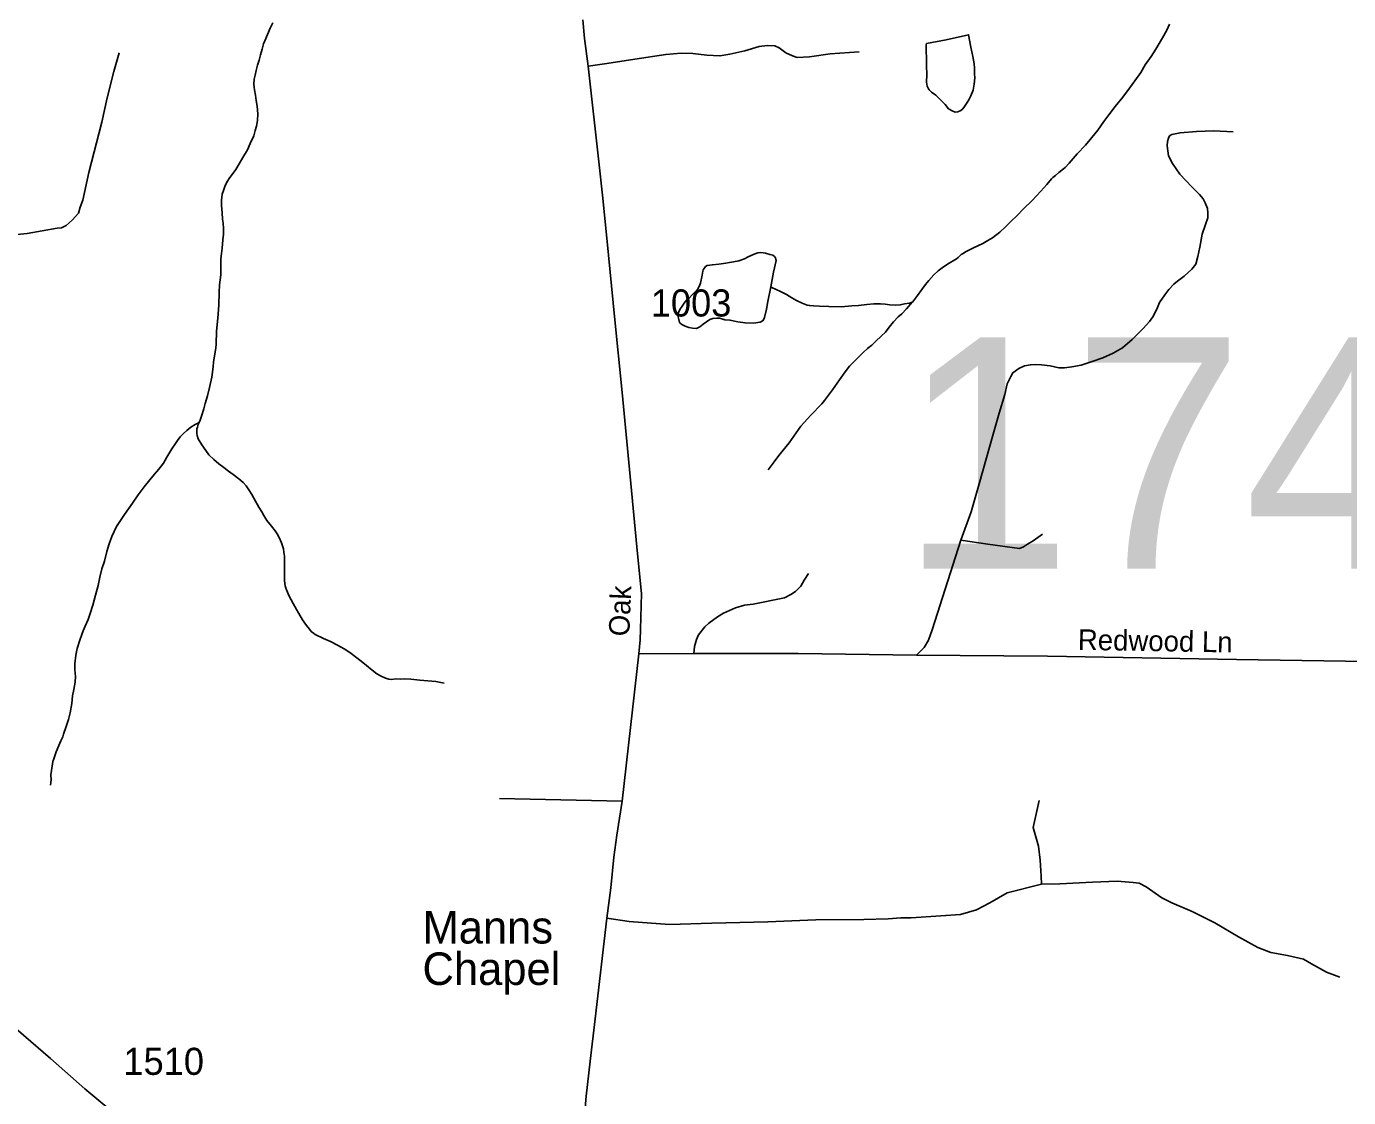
# Model space of a CAD drawing. Extents: x 2220236 to 2384410, y 720751 to 894131.
# Drawn here: x 2333935 to 2340031, y 853962 to 858900 of the extents above; entities that cross this region are included whole.
import ezdxf

# ---------------------------------------------------------------- set-up
doc = ezdxf.new("R2010")
doc.units = 0
doc.layers.add('Default', color=7, linetype='Continuous')

msp = doc.modelspace()

# ---------------------------------------------------------------- linework, layer by layer
at = {"layer": 'Default'}
for p, q in [((2337012.8, 856009.3), (2336759, 856006.7)), ((2336681, 855327.5), (2336116.2, 855340.9))]:
    msp.add_line(p, q, dxfattribs=at)
for points in [[(2335070.5, 858915.8), (2335058.7, 858891.4), (2335047.1, 858863), (2335033.5, 858832.9), (2335028.5, 858819.6), (2335022, 858794.7), (2335014.1, 858769.1), (2335008.3, 858744.3), (2335001, 858721), (2334994.1, 858696.7), (2334989.1, 858674.5), (2334985.6, 858656.3), (2334983.9, 858634), (2334984.5, 858620.2), (2334986.3, 858607.8), (2334990.6, 858582.7), (2334994.9, 858558.3), (2334999.2, 858532.2), (2335001.7, 858496.2), (2334999.9, 858466.6), (2334996.1, 858440.1), (2334990.3, 858420.2), (2334982.8, 858396), (2334967.2, 858360.2), (2334953.6, 858331.7), (2334932.1, 858295.4), (2334916.2, 858266.9), (2334900.5, 858240.9), (2334887.8, 858224), (2334873.2, 858202.7), (2334859.3, 858182.5), (2334849.6, 858162.4), (2334842.8, 858143.4), (2334837.9, 858125.8), (2334835.6, 858111.9), (2334834.4, 858100.4), (2334834.5, 858074.1), (2334836.8, 858040.4), (2334839.3, 858012), (2334841.4, 857992.4), (2334844.1, 857968.5), (2334844.1, 857942.3), (2334840.6, 857915.8), (2334836.9, 857878), (2334832.6, 857840), (2334831.5, 857826.2), (2334831.8, 857794), (2334830.5, 857754), (2334825.2, 857707.8), (2334823.5, 857675.5), (2334822.1, 857614.1), (2334817, 857555.5), (2334811.5, 857495.5), (2334810.4, 857435.4), (2334808.2, 857417.3), (2334801.2, 857372), (2334798, 857352.2), (2334795.3, 857329.8), (2334790, 857283.6), (2334778.5, 857234.9), (2334769.2, 857197.4), (2334759.6, 857160.9), (2334752.4, 857137), (2334742.3, 857102.8), (2334736.4, 857084.5), (2334731.6, 857074.4)], [(2336500, 858930.3), (2336507.6, 858844.2), (2336524.3, 858716.8), (2336574.6, 858275.7), (2336591.4, 858121.4), (2336612.3, 857908.5), (2336645.8, 857563), (2336681, 857212.5), (2336721.3, 856793.2), (2336753.1, 856467.9), (2336770.7, 856285.1), (2336765.7, 856119.1), (2336764, 856072.1), (2336759, 856006.7), (2336681, 855327.5), (2336656.7, 855171.6), (2336643.3, 855069.3), (2336629.1, 854928.4), (2336610.6, 854789.2), (2336557.3, 854324.3), (2336533.6, 854130.1), (2336515.4, 853967.9), (2336503.2, 853821.9)], [(2339204.7, 858910), (2339193.3, 858883.3), (2339173.5, 858847.3), (2339142.1, 858795.2), (2339120.6, 858760.5), (2339093.2, 858722.6), (2339073.3, 858688), (2339065.6, 858676.2), (2339020.5, 858615.3), (2338990.7, 858573), (2338955.4, 858530.5), (2338925.7, 858492.6), (2338902, 858462.1), (2338874.8, 858421.6), (2338847, 858387.6), (2338817.6, 858352.6), (2338779.8, 858312.6), (2338742.5, 858270.1), (2338723.6, 858249.6), (2338716.7, 858243.4), (2338695, 858227.1), (2338679.2, 858213.3), (2338667.5, 858203), (2338661.5, 858196.9), (2338639.6, 858170.7), (2338611.9, 858140), (2338572.6, 858098), (2338532.8, 858059.6), (2338503.2, 858028.9), (2338473.6, 858000.4), (2338449.9, 857976.5), (2338422.4, 857951.7), (2338388.6, 857925.7), (2338368.5, 857912.4), (2338344.8, 857899.3), (2338301.3, 857878.5), (2338265.3, 857860), (2338254.1, 857853.6), (2338245.5, 857847.7), (2338231.6, 857834)], [(2338175.1, 858838.3), (2338278.8, 858861.6), (2338289.4, 858803.6), (2338298, 858761.3), (2338304.3, 858728.1), (2338306.4, 858709.1), (2338306.9, 858681.3), (2338307.3, 858663.2), (2338305.5, 858633.6), (2338299.8, 858605.5), (2338290, 858579.8), (2338280.3, 858561.3), (2338272.5, 858549.5), (2338260.8, 858531), (2338251.8, 858519.2), (2338242.9, 858512.9), (2338229, 858506.7), (2338216.9, 858504.6), (2338202.9, 858510.6), (2338186.8, 858520.4), (2338170.5, 858540.4), (2338142.4, 858569.5), (2338127.4, 858583), (2338107.8, 858597), (2338097.9, 858607.1), (2338093.7, 858612.8), (2338087.6, 858624.7), (2338085.6, 858642.7), (2338085.8, 858678.8), (2338084.5, 858717.5), (2338084.3, 858747), (2338083.7, 858792.9), (2338083.5, 858814.9), (2338085.2, 858820.9), (2338175.1, 858838.3)], [(2334362.4, 858778.7), (2334337.5, 858692.4), (2334306.9, 858570.1), (2334282.3, 858457.8), (2334223.1, 858227.1), (2334194.5, 858098.9), (2334183, 858066.8), (2334175.4, 858038.7), (2334145.7, 858006.2), (2334118.1, 857981.9), (2334096.1, 857971.6), (2334076.2, 857969.4), (2333938.5, 857945.8), (2333816.8, 857932.4)], [(2337773.8, 858782.2), (2337641.4, 858773.8), (2337545.8, 858760.4), (2337488, 858757), (2337467.9, 858763.7), (2337436.1, 858778.8), (2337405.9, 858800.6), (2337385.8, 858810.7), (2337352.3, 858812.4), (2337313.7, 858807.3), (2337246.7, 858787.2), (2337178, 858772.1), (2337132.7, 858763.7), (2337072.4, 858767.1), (2337007, 858775.5), (2336953.4, 858777.2), (2336883, 858770.5), (2336740.5, 858748.7), (2336611.5, 858728.5), (2336524.3, 858716.8)], [(2339499.1, 858413.2), (2339410.3, 858418.3), (2339329.9, 858414.9), (2339254.5, 858409.9), (2339215.9, 858401.5), (2339205.9, 858394.8), (2339200.8, 858384.7), (2339195.8, 858369.6), (2339194.1, 858349.5), (2339200.8, 858302.6), (2339219.3, 858267.3), (2339252.8, 858218.7), (2339308.1, 858160), (2339343.3, 858124.8), (2339360, 858104.7), (2339370.1, 858086.2), (2339380.2, 858061.1), (2339381.8, 858040.9), (2339381.8, 858017.5), (2339371.8, 857987.3), (2339356.7, 857942), (2339345, 857881.6), (2339336.6, 857839.7), (2339326.5, 857804.5), (2339308.1, 857781), (2339272.9, 857749.1), (2339242.7, 857725.7), (2339226, 857712.3), (2339202.5, 857687.1), (2339184.1, 857661.9), (2339158.9, 857626.7), (2339147.2, 857596.5), (2339128.8, 857561.3), (2339113.7, 857539.5), (2339083.5, 857507.7), (2339033.2, 857457.3), (2338988, 857418.8), (2338946.1, 857393.6), (2338897.5, 857371.8), (2338848.9, 857355), (2338798.6, 857338.3), (2338755, 857329.9), (2338721.5, 857326.5), (2338694.7, 857326.5), (2338654.5, 857334.9), (2338615.9, 857340), (2338587.4, 857341.6), (2338564, 857340), (2338537.2, 857334.9), (2338510.3, 857323.2), (2338483.5, 857303.1), (2338473.5, 857286.3), (2338456.7, 857252.7), (2338446.6, 857202.4), (2338419.8, 857116.9), (2338393, 857019.6), (2338327.7, 856791.6), (2338290.8, 856662.4), (2338243.9, 856531.6)], [(2337367, 857699.2), (2337353.6, 857632.3), (2337346.6, 857595.9), (2337338.3, 857557.8), (2337332.6, 857543.5), (2337318.8, 857535.7), (2337286.9, 857531.1), (2337248.7, 857532.8), (2337214.7, 857538.7), (2337178.6, 857546.4), (2337154.6, 857547.7), (2337140.6, 857551.4), (2337131, 857554.3), (2337118.5, 857555.4), (2337100.5, 857553), (2337085.6, 857549.1), (2337070.6, 857538.7), (2337054.7, 857526.5), (2337040.4, 857514.5), (2337024.9, 857507.9), (2337006.8, 857508.2), (2336989, 857511.4), (2336971.6, 857518.2), (2336956.9, 857525.8), (2336948.8, 857531.1), (2336946.6, 857535.3), (2336942.5, 857548.9), (2336940.3, 857561.3), (2336942.2, 857581), (2336947.2, 857594.4), (2336957.7, 857609.6), (2336967.6, 857623.8), (2336977.3, 857635.6), (2336991.3, 857647.7), (2337005.1, 857662.4), (2337019, 857676.1), (2337030.6, 857690.3), (2337036.7, 857700.4), (2337042.6, 857716.4), (2337050, 857752.8), (2337053.9, 857771), (2337055.9, 857778.3), (2337059.5, 857784.4), (2337065.4, 857792.8), (2337073.5, 857797.1), (2337097.6, 857801.4), (2337127.4, 857803.6), (2337159.3, 857808.2), (2337177.2, 857812.2), (2337195.2, 857814.6), (2337219.3, 857818.8), (2337245.1, 857828.8), (2337263.2, 857837.7), (2337278.9, 857844.9), (2337290.9, 857849.7), (2337306.7, 857855.9), (2337320.7, 857858.1), (2337342.9, 857854.1), (2337362.8, 857848.3), (2337377.1, 857845), (2337384.9, 857838.7), (2337389.1, 857832.3), (2337391, 857824.9), (2337391.2, 857820.9), (2337380, 857766.3), (2337370.5, 857716.7), (2337367, 857699.2)], [(2338231.6, 857834), (2338223.6, 857827.7), (2338182, 857803.1), (2338157.3, 857787.3), (2338138.2, 857772.7), (2338118.7, 857753.9), (2338095.1, 857728.3), (2338080.1, 857710.3), (2338063.3, 857687.6), (2338043.8, 857658.9), (2338020, 857629), (2338019.4, 857628.4)], [(2337367, 857699.2), (2337371.3, 857697), (2337391.4, 857687), (2337411.5, 857677.4), (2337423.5, 857671.9), (2337439.6, 857663.7), (2337451.8, 857656), (2337463.9, 857648.3), (2337486.1, 857636.1), (2337512.1, 857624.7), (2337534.2, 857615.1), (2337546.4, 857613), (2337564.2, 857611.4), (2337592.2, 857609.9), (2337634.2, 857608.3), (2337692.4, 857606.8), (2337740.5, 857611.1), (2337772.2, 857614), (2337810.1, 857618.2), (2337842.1, 857621.1), (2337872.3, 857621.4), (2337894.4, 857619), (2337916.2, 857615.9), (2337939.9, 857614.3), (2337964.1, 857616.3), (2337984.3, 857620.4), (2338006.1, 857624.5), (2338019.4, 857628.4)], [(2338019.4, 857628.4), (2337992.4, 857598.4), (2337970.7, 857574.5), (2337954.9, 857561.7), (2337933.2, 857537.9), (2337913.5, 857513.1), (2337895.7, 857491), (2337875.8, 857471.5), (2337852.1, 857449.2), (2337832.5, 857430.4), (2337813.5, 857414.8), (2337792.9, 857395.9), (2337769.2, 857373.6), (2337743.4, 857347), (2337729.5, 857333.3), (2337709.6, 857307.2), (2337684.5, 857270.7), (2337650.9, 857224.4), (2337614.8, 857175.9), (2337601.7, 857160), (2337552.3, 857107.1), (2337504.8, 857056.6), (2337473.6, 857010.3), (2337451.9, 856979.9), (2337404.7, 856921.2), (2337382.9, 856892.4), (2337355.2, 856856.1)], [(2334731.6, 857074.4), (2334712.6, 857064.8), (2334692.8, 857052.5), (2334675, 857037.6), (2334659.2, 857023.9), (2334643.7, 857007.8), (2334631.6, 856991.6), (2334621.7, 856977.4), (2334606, 856952.8), (2334581.6, 856914), (2334566.6, 856886.5), (2334545.2, 856858.4), (2334525.4, 856836.2), (2334503.8, 856810.1), (2334478.2, 856777.8), (2334450.2, 856740.6), (2334423.2, 856702.4), (2334405.2, 856676.4), (2334386.9, 856650), (2334368, 856622.4), (2334350.2, 856593.7), (2334328.8, 856547.6), (2334317, 856515.2), (2334305.6, 856479.3), (2334294.3, 856434.6), (2334282.7, 856399), (2334273.1, 856360.8), (2334265.4, 856322.8), (2334254.1, 856278.6), (2334240.6, 856232.1), (2334229, 856193.9), (2334219.3, 856165.6), (2334205.8, 856135.5), (2334196.2, 856113.8), (2334182.6, 856075.5), (2334169, 856031.6), (2334163.4, 856000.9), (2334157.8, 855961.2), (2334158.3, 855933.4), (2334160.5, 855903.3), (2334158.9, 855876.9), (2334153.4, 855842.9), (2334147.8, 855813.1), (2334144.2, 855778.5), (2334136.5, 855734.9), (2334128.9, 855705), (2334117.4, 855672.4), (2334105.7, 855636.8), (2334102, 855624.2), (2334094.2, 855605.8), (2334084.3, 855584.1), (2334072.6, 855555.7), (2334061.1, 855524), (2334057.1, 855510.7), (2334053.7, 855489.3), (2334048.1, 855449.7), (2334048.4, 855426), (2334046.4, 855401.3)], [(2334731.6, 857074.4), (2334726.8, 857064.4), (2334723, 857052.7), (2334721, 857044.4), (2334720.8, 857034.6), (2334721.3, 857022.5), (2334722.6, 857013.3), (2334727.5, 856998.8), (2334743.7, 856970.9), (2334762.2, 856945.4), (2334776.4, 856925.3), (2334798.7, 856903.2), (2334822.8, 856883.8), (2334845.2, 856865.7), (2334867.1, 856850.2), (2334887.5, 856834.6), (2334913.6, 856814.4), (2334934, 856797.1), (2334948.1, 856781.3), (2334960.3, 856763.1), (2334974.7, 856741.4), (2334991, 856711.8), (2335007.2, 856683.6), (2335019.6, 856662.1), (2335029.8, 856644.5), (2335043.9, 856622.1), (2335064.3, 856596.7), (2335081.2, 856575.1), (2335091.7, 856560.1), (2335100.9, 856543), (2335111.1, 856518.8), (2335119.5, 856491.3), (2335122.4, 856476.6), (2335124.1, 856457), (2335124.2, 856430.8), (2335124.9, 856398.9), (2335125.2, 856374.3), (2335125.5, 856344.8), (2335125.7, 856331.7), (2335127.7, 856320.9), (2335133.7, 856303.1), (2335146.1, 856273.4), (2335164.5, 856239.7), (2335180.5, 856211.5), (2335191, 856193.9), (2335207.3, 856164.3), (2335225.8, 856137.9), (2335240, 856120.4), (2335248.3, 856110.2), (2335257.8, 856102.4), (2335266.2, 856096.8), (2335304.4, 856078.7), (2335336.8, 856063.6), (2335369.4, 856046.9), (2335399.3, 856030.1), (2335425.5, 856014.1), (2335457.7, 855989.1), (2335485.9, 855967.3), (2335502.2, 855953.2), (2335528.3, 855932), (2335550.7, 855915.8), (2335570.5, 855904.2), (2335590.9, 855894.5), (2335605.8, 855890.8), (2335619.3, 855889.7), (2335636.7, 855891.4), (2335658.7, 855891.3), (2335676.7, 855891.4), (2335707, 855890), (2335748.8, 855886.2), (2335785, 855882.7), (2335822.9, 855879.4), (2335861, 855871.7)], [(2338243.9, 856531.6), (2338110.6, 856117.4), (2338093.9, 856070.4), (2338073.7, 856036.9), (2338038.6, 856001.7)], [(2338619.7, 856558.4), (2338576.1, 856527.8), (2338550.3, 856513.6), (2338532.4, 856501.4), (2338514.5, 856493.1), (2338368.4, 856513.3), (2338243.9, 856531.6)], [(2341582.4, 856395.8), (2341238.8, 856369), (2340945.5, 856340.4), (2340759.5, 856325.4), (2340660.6, 856311.9), (2340637.1, 856301.9), (2340623.7, 856288.5), (2340618.7, 856270), (2340613.7, 856251.6), (2340607, 856204.6), (2340598.6, 856117.4), (2340591.9, 856018.5), (2340581.8, 855996.7), (2340571.8, 855983.2), (2340544.9, 855976.5), (2340498, 855973.2), (2340310.3, 855971.5), (2340017, 855973.2), (2339514.2, 855981.6), (2338642.7, 855996.7), (2338038.6, 856001.7)], [(2337540.2, 856377.4), (2337520.6, 856347.2), (2337505, 856319.2), (2337481.2, 856294.8), (2337459.5, 856280.5), (2337429.7, 856266.3), (2337286.1, 856236.6), (2337246, 856231.9), (2337204.3, 856219.4), (2337148.5, 856194.9), (2337120.7, 856178.6), (2337081.2, 856148.2), (2337063.4, 856131.8), (2337033.7, 856095.6), (2337024, 856073.4), (2337014.5, 856041.4), (2337012.8, 856009.3)], [(2338038.6, 856001.7), (2337493, 856008.4), (2337012.8, 856009.3)], [(2338604.2, 855330.9), (2338577.4, 855206.8), (2338600.8, 855121.3), (2338609.2, 855055.8), (2338614.2, 854982.1), (2338615.9, 854945.2)], [(2338615.9, 854945.2), (2338456.7, 854904.9), (2338376.3, 854859.6), (2338315.9, 854827.8), (2338242.2, 854806), (2338151.7, 854799.3), (2338014.2, 854790.9), (2337967.3, 854790.9), (2337908.7, 854785.8), (2337795.5, 854782.5), (2337574.3, 854780.8), (2337353.1, 854772.4), (2337095, 854765.7), (2336900.6, 854759), (2336714.5, 854774.1), (2336610.6, 854789.2)], [(2339991, 854517.5), (2339929, 854539.3), (2339860.3, 854577.9), (2339823.4, 854599.7), (2339749.7, 854616.5), (2339672.6, 854629.9), (2339612.3, 854653.4), (2339523.4, 854702), (2339414.5, 854767.4), (2339310.6, 854819.4), (2339216.7, 854859.6), (2339169.8, 854883.1), (2339098.6, 854933.4), (2339065.1, 854950.2), (2339038.3, 854953.6), (2338964.5, 854958.6), (2338850.6, 854955.2), (2338699.7, 854946.8), (2338615.9, 854945.2)], [(2333795.7, 854357.3), (2334046.2, 854142.2), (2334204.8, 854002.7), (2334480.6, 853771.6)]]:
    msp.add_lwpolyline(points, dxfattribs=at)

# ---------------------------------------------------------------- texts
for s, height, p in [('1003', 125, (2336813.5, 857562.5)), ('174', 1066.27, (2337963.3, 856399.7)), ('Manns', 150, (2335761.1, 854671.9)), ('Chapel', 150, (2335761.1, 854480.8)), ('1510', 125, (2334381.9, 854066.3))]:
    msp.add_text(s, height=height, dxfattribs=at).set_placement(p)
for s, rotation, p in [('Oak', 87.62666, (2336714.4, 856086.8)), ('Redwood Ln', 359.00977, (2338782.3, 856025.8))]:
    msp.add_text(s, height=95, rotation=rotation, dxfattribs=at).set_placement(p)

doc.saveas('drawing.dxf')
